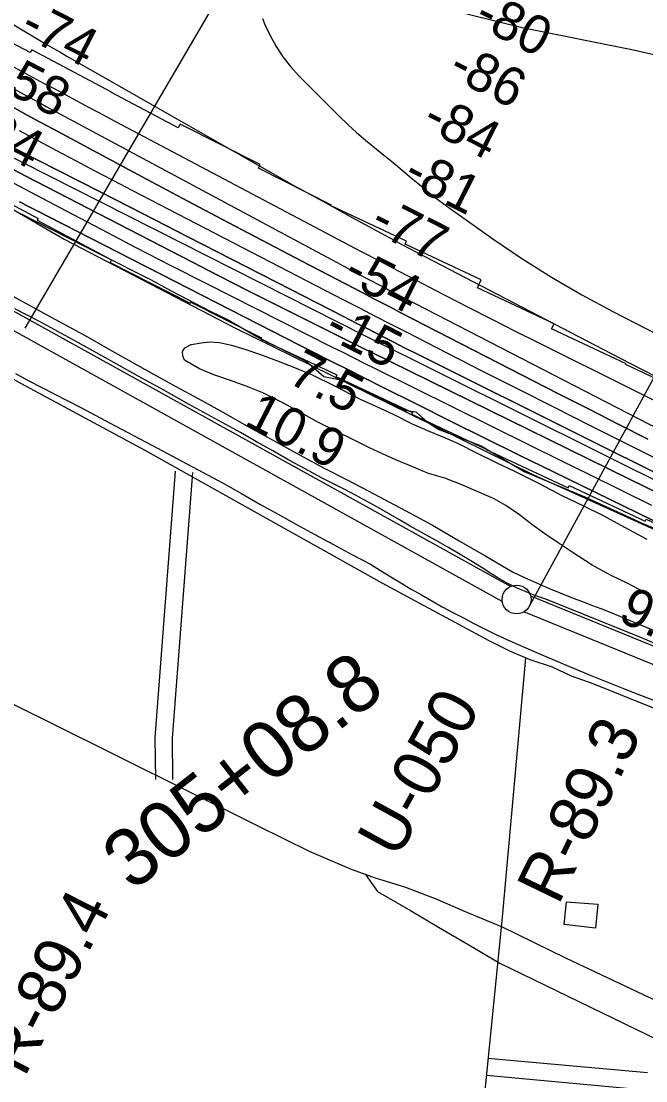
# Model space of a CAD drawing. Extents: x 3677843 to 3715951, y 511991 to 537744.
# Drawn here: x 3707073 to 3708157, y 520122 to 521961 of the extents above; entities that cross this region are included whole.
import ezdxf

# ---------------------------------------------------------------- set-up
doc = ezdxf.new("R2010")
doc.units = 0
for name, color, linetype in [('V-BLDG-OTLN', 7, 'Continuous'), ('V-FLOD-BASE', 7, 'Continuous'), ('V-LEVE-TOET', 7, 'Continuous'), ('V-RIVR-EDGE', 7, 'Continuous'), ('V-RIVR-RANG', 7, 'Continuous'), ('V-RIVR-RANG-IDEN', 7, 'Continuous'), ('V-ROAD-CNTR', 7, 'Continuous'), ('V-RRAP-FSHR', 7, 'Continuous'), ('V-RRAP-RVMT', 7, 'Continuous'), ('V-SITE-VEGE', 7, 'Continuous'), ('V-SURV-IDEN', 7, 'Continuous'), ('V-SURV-LINE', 7, 'Continuous'), ('V-TOPO-DPTH', 7, 'Continuous'), ('V-TOPO-MAJR', 7, 'Continuous'), ('V-TOPO-MINR', 7, 'Continuous'), ('V-TOPO-WATR', 7, 'Continuous')]:
    doc.layers.add(name, color=color, linetype=linetype)

msp = doc.modelspace()

# ---------------------------------------------------------------- linework, layer by layer
at = {"layer": 'V-BLDG-OTLN'}
msp.add_lwpolyline([(3708019.2, 520432.2), (3708073.7, 520428.1), (3708069.3, 520386.9), (3708015, 520392.8)], close=True, dxfattribs=at)
at = {"layer": 'V-FLOD-BASE'}
msp.add_lwpolyline([(3708183.8, 520876), (3708145.2, 520892), (3707983.3, 520957.7), (3707974.7, 520960.5), (3707966.1, 520963.5), (3707957.6, 520966.7), (3707949.2, 520970.1), (3707940.8, 520973.7), (3707932.6, 520977.5), (3707924.4, 520981.5), (3707916.3, 520985.6), (3707908.3, 520989.9), (3707900.4, 520994.5), (3707892.7, 520999.1), (3707885, 521004), (3707877.4, 521009), (3707856.2, 521022.1), (3707834.9, 521035), (3707813.5, 521047.6), (3707791.9, 521060), (3707770.1, 521072.2), (3707748.3, 521084.1), (3707729.4, 521095.3), (3707710.5, 521106.4), (3707691.4, 521117.2), (3707672.2, 521127.8), (3707652.9, 521138.2), (3707633.5, 521148.4), (3707614, 521158.4), (3707594.3, 521168.2), (3707566, 521183.5), (3707537.7, 521199), (3707509.6, 521214.8), (3707481.6, 521230.7), (3707453.7, 521246.9), (3707409.1, 521271.1), (3707364.7, 521295.4), (3707320.4, 521320), (3707276.2, 521344.8), (3707219.2, 521376.5), (3707162, 521407.9), (3707104.7, 521439.2), (3707062.2, 521461.2)], dxfattribs=at)
at = {"layer": 'V-LEVE-TOET'}
for points in [[(3707035.1, 521495.9), (3707111.5, 521454.2), (3707188, 521412.8)], [(3707188, 521412.8), (3707226.2, 521391), (3707264.5, 521369.4), (3707302.9, 521348), (3707341.5, 521326.9), (3707380.2, 521305.9), (3707423.9, 521281.3), (3707467.8, 521256.8), (3707511.8, 521232.5), (3707555.8, 521208.3), (3707599.9, 521184.3), (3707637.5, 521165.1), (3707675, 521145.6), (3707712.3, 521125.9), (3707749.4, 521106), (3707786.5, 521085.7), (3707832.9, 521059), (3707879.2, 521032), (3707925.3, 521004.8), (3707946.2, 520995.2), (3707967.2, 520985.8), (3707988.3, 520976.7), (3708009.5, 520967.8), (3708030.8, 520959.3)], [(3707063.1, 521349.4), (3707085.4, 521337.3), (3707107.9, 521325.5), (3707130.4, 521313.8), (3707153, 521302.3), (3707175.7, 521291), (3707237.6, 521257.8), (3707299.6, 521224.8), (3707361.7, 521191.9), (3707423.8, 521159.1), (3707455.3, 521140.8), (3707487, 521122.7), (3707518.7, 521104.8), (3707550.6, 521087.1), (3707582.6, 521069.6), (3707614.8, 521052.4), (3707647, 521035.3), (3707679.4, 521018.5), (3707696.8, 521007.4), (3707714.4, 520996.5), (3707732.1, 520985.7), (3707749.9, 520975.2), (3707767.8, 520964.8), (3707785.7, 520954.5), (3707803.8, 520944.5), (3707822, 520934.6), (3707840.3, 520924.9), (3707858.6, 520915.4), (3707877.1, 520906), (3707895.7, 520896.8), (3707922.2, 520884.8)], [(3708030.8, 520959.3), (3708046.9, 520953.3), (3708062.9, 520947.4), (3708078.9, 520941.3), (3708094.9, 520935.2), (3708119.9, 520924.6), (3708145, 520914.1), (3708170.1, 520903.7)], [(3707922.2, 520884.8), (3707948.8, 520873.1), (3707975.5, 520861.5), (3708002.4, 520850.1), (3708031.2, 520837.8), (3708060.2, 520825.8), (3708089.2, 520813.9), (3708118.3, 520802.3), (3708147.5, 520790.9), (3708176.8, 520779.7), (3708206.2, 520768.8), (3708235.7, 520758), (3708272.3, 520743.8), (3708308.8, 520729.3), (3708345.3, 520714.7), (3708381.7, 520699.9), (3708418, 520684.9), (3708454.2, 520669.7), (3708490.4, 520654.4)]]:
    msp.add_lwpolyline(points, dxfattribs=at)
at = {"layer": 'V-RIVR-EDGE'}
msp.add_lwpolyline([(3707070.6, 521627.4), (3707212.7, 521555), (3707297.2, 521512.1), (3707333.2, 521492.8), (3707400.9, 521457.3), (3707430.9, 521442.8), (3707486, 521410.8), (3707568.2, 521369.8), (3707598.1, 521343.9), (3707629.9, 521337.8), (3707711.5, 521298), (3707740.3, 521284.7), (3707757.7, 521282.9), (3707777.4, 521265.4), (3707796.6, 521252.8), (3707871, 521223.8), (3707945.9, 521179.2), (3708050.9, 521135.1), (3708151.6, 521088.6), (3708241.6, 521051.2), (3708338.1, 521008.9)], dxfattribs=at)
at = {"layer": 'V-RIVR-RANG'}
for p, q in [((3707080.3, 521427.6), (3707402.9, 521980.3)), ((3707955.5, 520946.6), (3708271.2, 521526.2))]:
    msp.add_line(p, q, dxfattribs=at)
at = {"layer": 'V-ROAD-CNTR'}
for points in [[(3709136.3, 520381.8), (3708649.3, 520576), (3708065.8, 520810.7), (3708027.7, 520824.2), (3707995.1, 520839.4), (3707956.5, 520852.2), (3707920.9, 520867.4), (3707885.1, 520885.1), (3707699.6, 520985.5), (3707288.1, 521215.5), (3707073.8, 521331.3), (3706763.7, 521507)], [(3707908.1, 520388.5), (3707848.3, 520413.4), (3707791.7, 520437.8), (3707738.7, 520457.9), (3707688, 520473.3), (3707646.2, 520488.6), (3707573.3, 520519.6), (3707484.4, 520563.6), (3707120.7, 520744.8), (3706979.4, 520814.2), (3705609.4, 521493.1)], [(3707306.5, 520644.6), (3707305.8, 520717.6), (3707341, 521179.9)], [(3707336.5, 520644.9), (3707335.8, 520716.6), (3707370.9, 521177.6)], [(3707948.2, 520855.7), (3707907.5, 520405.9), (3707840.7, 519733.4), (3707729.3, 518554.5), (3707648.2, 517702.1)], [(3707670.4, 520479.7), (3707691.5, 520450.4), (3707748.5, 520417.1), (3707797.4, 520388.3), (3707849.7, 520357.5), (3707903.5, 520326)], [(3709131.7, 519805), (3708630.8, 520045.2), (3708018, 520334.8), (3707908.1, 520388.5)], [(3707903.5, 520326), (3708472.2, 520050), (3709150.8, 519715.7)], [(3708159.6, 520135.4), (3707883, 520160.6)], [(3708155.1, 520105.7), (3707880.3, 520130.7)]]:
    msp.add_lwpolyline(points, dxfattribs=at)
at = {"layer": 'V-RRAP-FSHR'}
msp.add_lwpolyline([(3706423, 522003.3), (3706610.9, 521899.8), (3706732.8, 521836.1), (3706885.8, 521734.6), (3707147.6, 521582.2), (3707445.2, 521428), (3707708.6, 521298), (3707960.6, 521173.9), (3708173.3, 521078), (3708358.5, 520985.2), (3708587.6, 520870.9), (3708776.8, 520776.6), (3708963.2, 520696.6), (3709197.4, 520623.8), (3709492.7, 520498.8), (3709629.3, 520429.1), (3709741.8, 520362.4)], dxfattribs=at)
at = {"layer": 'V-RRAP-RVMT'}
for points in [[(3708368.2, 521232.7), (3708247.9, 521289.1), (3708254.3, 521302.6), (3708122.3, 521364.6), (3708122.9, 521365.8), (3707993.4, 521426.5), (3707997.6, 521435.4), (3707864.6, 521497.8), (3707871.2, 521512), (3707739.4, 521573.9), (3707741.8, 521578.9), (3707610.9, 521640.3), (3707611.4, 521641.4), (3707484.8, 521705.4), (3707488, 521711.6), (3707348.8, 521781.9), (3707345.6, 521775.5), (3707229.9, 521837.1), (3707230, 521837.2), (3707091.4, 521911), (3707088.9, 521906.3), (3706957.3, 521975.2)], [(3706972.4, 521687.6), (3707102.7, 521618.2), (3707101, 521615.1), (3707229.8, 521546.5), (3707227.4, 521541.7), (3707366.5, 521471.4), (3707367.3, 521472.9), (3707490.2, 521410.8), (3707489.2, 521408.6), (3707620.5, 521346.9), (3707619.1, 521343.7), (3707752.1, 521281.3), (3707750.9, 521278.6), (3707880.1, 521218), (3707879.9, 521217.5), (3708022.1, 521150.8), (3708024, 521154.9), (3708155.9, 521093), (3708157.5, 521096.3), (3708288.2, 521035.1)]]:
    msp.add_lwpolyline(points, dxfattribs=at)
at = {"layer": 'V-SITE-VEGE'}
msp.add_lwpolyline([(3708158.9, 520967.5), (3708124.4, 520985.3), (3708095.6, 520999.3), (3708064, 521016.4), (3708028.9, 521039.2), (3708004.8, 521055.4), (3707981.4, 521071.2), (3707959.3, 521087.4), (3707937.9, 521103.8), (3707913.9, 521120.4), (3707893.7, 521131.5), (3707867.2, 521143.4), (3707837.8, 521155.8), (3707808.3, 521167.5), (3707780.1, 521175.9), (3707746.7, 521189.4), (3707724.4, 521198.6), (3707699.9, 521209.5), (3707677.7, 521220), (3707650.9, 521233.6), (3707620.2, 521248.4), (3707586.6, 521265.1), (3707559.8, 521280.1), (3707526.9, 521298.2), (3707492.6, 521315.6), (3707463.2, 521327.4), (3707434.3, 521337.4), (3707407.1, 521347.1), (3707382.6, 521357), (3707356.2, 521372.6), (3707353.7, 521379.9), (3707353, 521387.6), (3707356.8, 521393.7), (3707368.2, 521399.4), (3707385.1, 521402.2), (3707399.1, 521403.9), (3707417.2, 521402.7), (3707438.3, 521398.2), (3707461.3, 521391.3), (3707488.1, 521382.3), (3707516, 521371.9), (3707547.4, 521359.8), (3707577.9, 521346.8), (3707615.7, 521328.6), (3707661.4, 521304.5), (3707688.2, 521292.5), (3707719.6, 521278.1), (3707751.6, 521262), (3707782.3, 521248.3), (3707815.7, 521234.5), (3707832.7, 521227.1), (3707861.8, 521212.1), (3707898.3, 521193.9), (3707928.1, 521180.2), (3707971.8, 521158.2), (3708011.3, 521137.6), (3708048.6, 521119.7), (3708082.8, 521102.9), (3708120, 521082.7), (3708158.5, 521061.8)], dxfattribs=at)
at = {"layer": 'V-SURV-LINE'}
for points in [[(3706962.4, 521511.2), (3707922.4, 520979.8)], [(3707907.9, 520953.6), (3706947.9, 521484.9)], [(3707956.8, 520963.4), (3709620, 520285)], [(3709608.7, 520257.3), (3707945.5, 520935.6)]]:
    msp.add_lwpolyline(points, dxfattribs=at)
msp.add_circle((3707932.7, 520957), 25, dxfattribs=at)
at = {"layer": 'V-TOPO-DPTH'}
for points in [[(3708160.4, 521235.3), (3708108.7, 521261.4), (3708057.2, 521287.6), (3708005.6, 521314), (3707730.8, 521455.3), (3707714.8, 521463.5), (3707698.9, 521471.8), (3707682.9, 521480), (3707667, 521488.3), (3707560, 521544.1), (3707490.6, 521580.4), (3707421.3, 521616.9), (3707352.2, 521653.6), (3707283.1, 521690.5), (3707128.9, 521773.2), (3707106.2, 521785.4), (3707083.5, 521797.7), (3707060.8, 521810)], [(3708160.4, 521235.3), (3708108.7, 521261.4), (3708057.2, 521287.6), (3708005.6, 521314), (3707730.8, 521455.3), (3707714.8, 521463.5), (3707698.9, 521471.8), (3707682.9, 521480), (3707667, 521488.3), (3707560, 521544.1), (3707490.6, 521580.4), (3707421.3, 521616.9), (3707352.2, 521653.6), (3707283.1, 521690.5), (3707128.9, 521773.2), (3707106.2, 521785.4), (3707083.5, 521797.7), (3707060.8, 521810)], [(3707069.8, 521771.1), (3707102.2, 521753.6), (3707134.6, 521736.2), (3707167.1, 521718.9), (3707199.6, 521701.7), (3707232.2, 521684.6), (3707264.9, 521667.6), (3707632.5, 521477.2), (3707659.9, 521463), (3707687.2, 521448.9), (3707714.6, 521434.9), (3707742, 521420.8), (3707811.4, 521385.2), (3707873.6, 521353.5), (3707935.8, 521321.9), (3707998.1, 521290.5), (3708060.5, 521259.2), (3708258.4, 521160.3)], [(3707069.8, 521771.1), (3707102.2, 521753.6), (3707134.6, 521736.2), (3707167.1, 521718.9), (3707199.6, 521701.7), (3707232.2, 521684.6), (3707264.9, 521667.6), (3707632.5, 521477.2), (3707659.9, 521463), (3707687.2, 521448.9), (3707714.6, 521434.9), (3707742, 521420.8), (3707811.4, 521385.2), (3707873.6, 521353.5), (3707935.8, 521321.9), (3707998.1, 521290.5), (3708060.5, 521259.2), (3708258.4, 521160.3)], [(3707066.7, 521737.5), (3707208.9, 521664.8), (3707285.7, 521625.5), (3707362.4, 521586.2), (3707439.2, 521547), (3707515.9, 521507.7), (3707633.7, 521447.5), (3707654.6, 521436.7), (3707675.6, 521426.1), (3707696.5, 521415.4), (3707717.4, 521404.7), (3707738.4, 521394), (3707759.3, 521383.4), (3707780.3, 521372.9), (3707801.3, 521362.4), (3708227.9, 521149.9)], [(3708227.9, 521149.9), (3707801.3, 521362.4), (3707780.3, 521372.9), (3707759.3, 521383.4), (3707738.4, 521394), (3707717.4, 521404.7), (3707696.5, 521415.4), (3707675.6, 521426.1), (3707654.6, 521436.7), (3707633.7, 521447.5), (3707515.9, 521507.7), (3707439.2, 521547), (3707362.4, 521586.2), (3707285.7, 521625.5), (3707208.9, 521664.8), (3707066.7, 521737.5)], [(3708229.6, 521116.1), (3707679, 521386.7), (3707669.6, 521391.3), (3707660.2, 521396), (3707650.8, 521400.6), (3707641.5, 521405.3), (3707562.9, 521444.5), (3707514.3, 521468.8), (3707465.8, 521493.3), (3707417.3, 521518), (3707369, 521542.9), (3707081.3, 521691.7), (3707060.6, 521702.5)], [(3707060.6, 521702.5), (3707081.3, 521691.7), (3707369, 521542.9), (3707417.3, 521518), (3707465.8, 521493.3), (3707514.3, 521468.8), (3707562.9, 521444.5), (3707641.5, 521405.3), (3707650.8, 521400.6), (3707660.2, 521396), (3707669.6, 521391.3), (3707679, 521386.7), (3708229.6, 521116.1)], [(3708216.8, 521070.7), (3707997, 521178.4), (3707937.3, 521207.7), (3707877.7, 521237.1), (3707818.1, 521266.7), (3707758.6, 521296.3), (3707698.8, 521326.2), (3707669.3, 521341.1), (3707639.8, 521355.9), (3707610.3, 521370.8), (3707580.9, 521385.8), (3707121.1, 521620.8), (3707104.1, 521629.5), (3707087.2, 521638.3), (3707070.4, 521647.3)]]:
    msp.add_lwpolyline(points, dxfattribs=at)
at = {"layer": 'V-TOPO-MAJR'}
msp.add_lwpolyline([(3707011.3, 521870.1), (3707077, 521834.2), (3707086.8, 521828.8), (3707096.7, 521823.4), (3707106.6, 521818.1), (3707116.6, 521812.7), (3707594.3, 521556), (3707613.6, 521545.7), (3707632.9, 521535.4), (3707652.3, 521525.1), (3707671.7, 521514.9), (3707701.4, 521499.3), (3707705.9, 521497), (3707710.5, 521494.6), (3707715.1, 521492.2), (3707719.6, 521489.9), (3708254.7, 521213.9)], dxfattribs=at)
at = {"layer": 'V-TOPO-MINR'}
for points in [[(3706709.9, 522071.9), (3707073.9, 521874), (3707093, 521863.7), (3707112.1, 521853.3), (3707131.3, 521843), (3707150.4, 521832.7), (3707169.6, 521822.4), (3707188.7, 521812.2), (3707207.9, 521801.9), (3707227.1, 521791.8), (3707662, 521561.6), (3707694.6, 521544.5), (3707727.2, 521527.3), (3707759.8, 521510.3), (3707792.4, 521493.2), (3707808.2, 521485), (3707848.8, 521464.1), (3707889.5, 521443.3), (3707930.2, 521422.7), (3707971.1, 521402.2), (3708287.1, 521245.1)], [(3709188.4, 521524.4), (3708991.4, 521609.4), (3708928.3, 521636.4), (3708865.1, 521663.1), (3708801.7, 521689.5), (3708738.2, 521715.5), (3708655.5, 521749.2), (3708633.2, 521758), (3708610.9, 521766.7), (3708588.4, 521775), (3708565.8, 521783.1), (3708453.6, 521822.3), (3708374.4, 521848.2), (3708294.6, 521871.9), (3708213.9, 521892.3), (3708132.7, 521910.6), (3707942.2, 521949.2), (3707619.3, 522029.4)], [(3707057.3, 521955.8), (3707115.5, 521921.5), (3707127.7, 521914.4), (3707139.9, 521907.2), (3707152.2, 521900.1), (3707164.4, 521893.1), (3707446.6, 521731.9), (3707496.3, 521703.7), (3707546.2, 521675.7), (3707596.2, 521648), (3707646.4, 521620.6), (3707720.5, 521580.4), (3707733.7, 521573.2), (3707747, 521566.1), (3707760.3, 521559.1), (3707773.6, 521552.1), (3708083.2, 521390.9), (3708129.2, 521367.1), (3708175.3, 521343.4)], [(3707491.6, 521965), (3707495.9, 521954.8), (3707505, 521935.8), (3707515.3, 521916.8), (3707526.8, 521898.7), (3707540.1, 521881.9), (3707554.6, 521865.9), (3707625, 521795.8), (3707639.8, 521781.5), (3707654.9, 521767.6), (3707670.5, 521754.2), (3707686.3, 521741.1), (3707702.4, 521728.2), (3707718.3, 521715.2), (3707734.2, 521702.1), (3707750, 521688.8), (3707767.4, 521674.1), (3707779.6, 521664), (3707792, 521654.2), (3707804.6, 521644.6), (3707817.5, 521635.3), (3707891.2, 521583), (3707941.8, 521548.8), (3707993.2, 521516.1), (3708045.9, 521485.6), (3708099.5, 521456.6), (3708333.1, 521336.6)], [(3707060.8, 521810), (3707083.5, 521797.7), (3707106.2, 521785.4), (3707128.9, 521773.2), (3707283.1, 521690.5), (3707352.2, 521653.6), (3707421.3, 521616.9), (3707490.6, 521580.4), (3707560, 521544.1), (3707667, 521488.3), (3707682.9, 521480), (3707698.9, 521471.8), (3707714.8, 521463.5), (3707730.8, 521455.3), (3708005.6, 521314), (3708057.2, 521287.6), (3708108.7, 521261.4), (3708160.4, 521235.3)], [(3707069.8, 521771.1), (3707102.2, 521753.6), (3707134.6, 521736.2), (3707167.1, 521718.9), (3707199.6, 521701.7), (3707232.2, 521684.6), (3707264.9, 521667.6), (3707632.5, 521477.2), (3707659.9, 521463), (3707687.2, 521448.9), (3707714.6, 521434.9), (3707742, 521420.8), (3707811.4, 521385.2), (3707873.6, 521353.5), (3707935.8, 521321.9), (3707998.1, 521290.5), (3708060.5, 521259.2), (3708258.4, 521160.3)], [(3707066.7, 521737.5), (3707208.9, 521664.8), (3707285.7, 521625.5), (3707362.4, 521586.2), (3707439.2, 521547), (3707515.9, 521507.7), (3707633.7, 521447.5), (3707654.6, 521436.7), (3707675.6, 521426.1), (3707696.5, 521415.4), (3707717.4, 521404.7), (3707738.4, 521394), (3707759.3, 521383.4), (3707780.3, 521372.9), (3707801.3, 521362.4), (3708227.9, 521149.9)], [(3707060.9, 521722.8), (3707073.6, 521716.3), (3707669.7, 521414.6), (3708212.6, 521144.6), (3708251.6, 521125.3), (3708290.6, 521106.1), (3708329.7, 521086.9), (3708368.8, 521067.9), (3708921.6, 520799.8), (3709580, 520495.4)], [(3707060.6, 521702.5), (3707081.3, 521691.7), (3707369, 521542.9), (3707417.3, 521518), (3707465.8, 521493.3), (3707514.3, 521468.8), (3707562.9, 521444.5), (3707641.5, 521405.3), (3707650.8, 521400.6), (3707660.2, 521396), (3707669.6, 521391.3), (3707679, 521386.7), (3708229.6, 521116.1)], [(3707060.2, 521679.6), (3707089.7, 521663.8), (3707151.2, 521631.2), (3707211.6, 521599.4), (3707272.1, 521567.9), (3707332.8, 521536.7), (3707393.7, 521505.8), (3707611.8, 521395.7), (3707631, 521386), (3707650.2, 521376.4), (3707669.5, 521366.8), (3707688.7, 521357.2), (3707955.8, 521224.8), (3708008.5, 521198.7), (3708061.3, 521172.7), (3708114.1, 521146.7), (3708167, 521120.8)]]:
    msp.add_lwpolyline(points, dxfattribs=at)
at = {"layer": 'V-TOPO-WATR'}
msp.add_lwpolyline([(3707070.4, 521647.3), (3707087.2, 521638.3), (3707104.1, 521629.5), (3707121.1, 521620.8), (3707580.9, 521385.8), (3707610.3, 521370.8), (3707639.8, 521355.9), (3707669.3, 521341.1), (3707698.8, 521326.2), (3707758.6, 521296.3), (3707818.1, 521266.7), (3707877.7, 521237.1), (3707937.3, 521207.7), (3707997, 521178.4), (3708216.8, 521070.7)], dxfattribs=at)

# ---------------------------------------------------------------- texts
at = {"layer": 'V-RIVR-RANG'}
for s, rotation, p in [('-80', 333.1283, (3707855.6, 521955.5)), ('-74', 332.8835, (3707067.6, 521938.3)), ('-58', 332.8835, (3707019.7, 521850.5)), ('-86', 333.1283, (3707810.9, 521866.1)), ('-24', 332.8835, (3706973.6, 521761.7)), ('-84', 333.1283, (3707765.7, 521776.9)), ('-81', 333.1283, (3707732.5, 521681.6)), ('-77', 333.1283, (3707675.1, 521598.6)), ('-54', 333.1283, (3707628.5, 521510.1)), ('-15', 332.8483, (3707595.5, 521415.1)), ('7.5', 332.8483, (3707533, 521334.7)), ('10.9', 332.8483, (3707457.8, 521260.9)), ('9.5', 333.9983, (3708106.1, 520921.6))]:
    msp.add_text(s, height=67, rotation=rotation, dxfattribs=at).set_placement(p)
at = {"layer": 'V-RIVR-RANG-IDEN'}
for s, rotation, p in [('U-050', 61.2853, (3707725.9, 520505.2)), ('R-89.3', 64.1417, (3708005.1, 520424.8)), ('R-89.4', 62.9866, (3707079, 520126.4))]:
    msp.add_text(s, height=83, rotation=rotation, dxfattribs=at).set_placement(p)
at = {"layer": 'V-SURV-IDEN'}
msp.add_text('305+08.8', height=100, rotation=37.9772, dxfattribs=at).set_placement((3707265.9, 520449))

doc.saveas('drawing.dxf')
